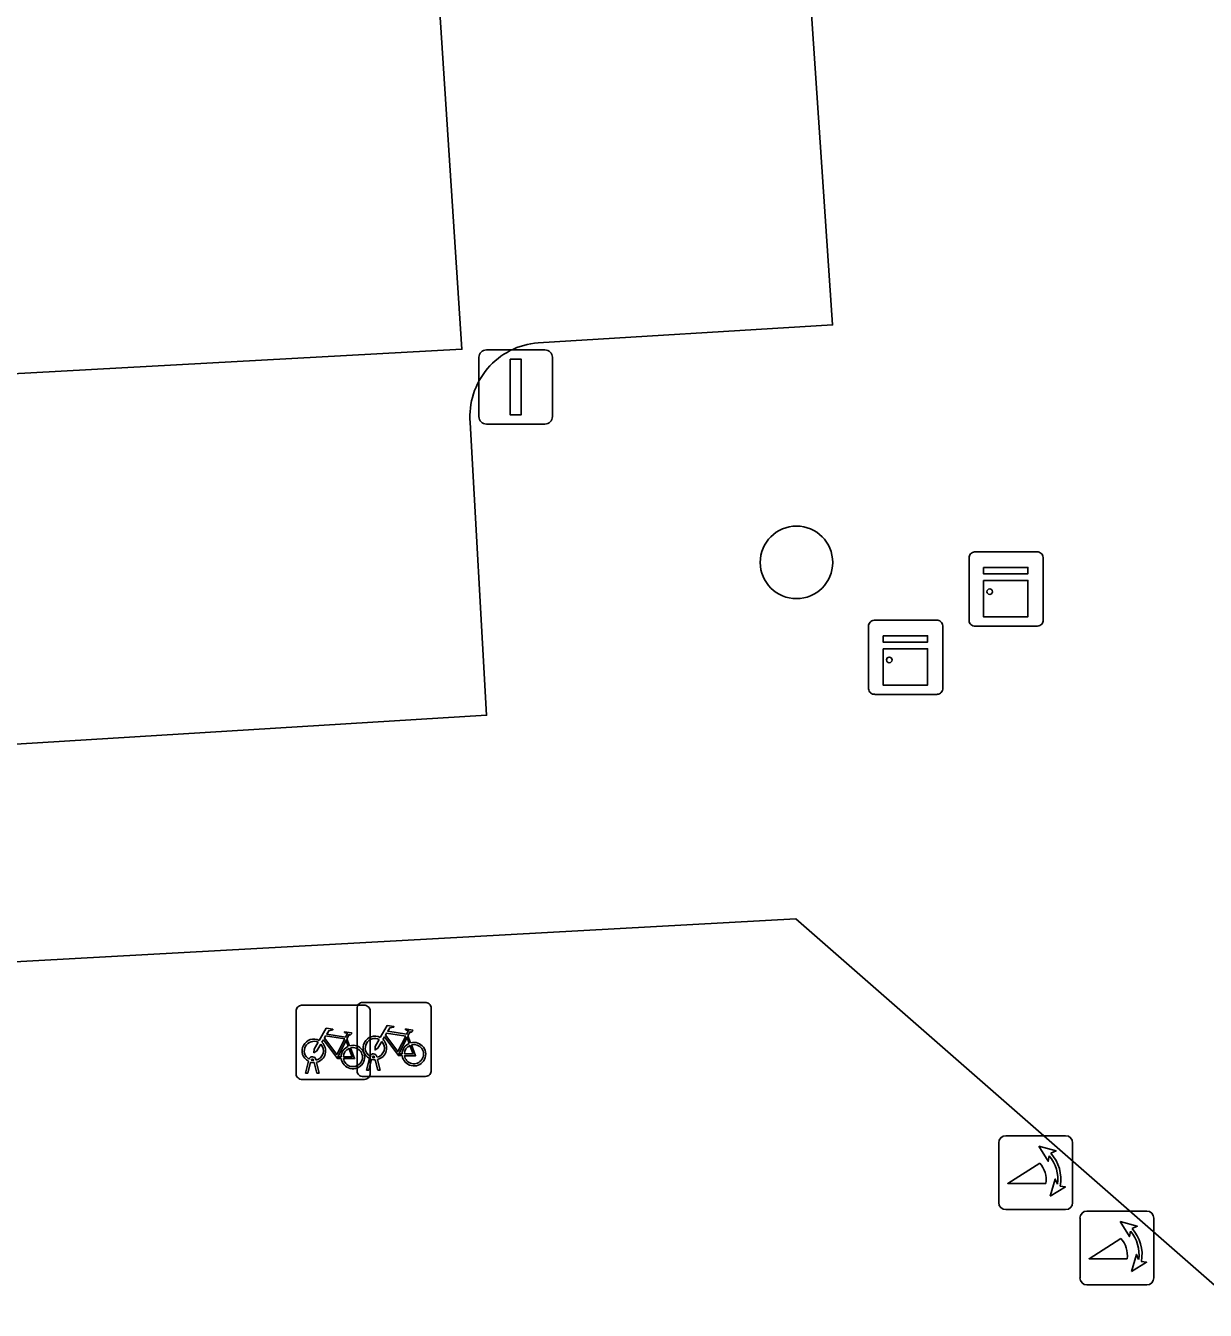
# Model space of a CAD drawing. Extents: x 158472 to 159562, y 388525 to 389606.
# Drawn here: x 158733.77 to 158749.69, y 388839.24 to 388856.57 of the extents above; entities that cross this region are included whole.
import ezdxf

# ---------------------------------------------------------------- set-up
doc = ezdxf.new("R2010")
doc.units = 0
for name, color, linetype in [('IMGEO_Boom', 7, 'Continuous'), ('IMGEO_Erf', 7, 'Continuous'), ('IMGEO_Fietsenrek', 7, 'Continuous'), ('IMGEO_Kast', 7, 'Continuous'), ('IMGEO_Lichtmast', 7, 'Continuous'), ('IMGEO_Parkeervlak_open', 7, 'Continuous'), ('IMGEO_Poller', 7, 'Continuous'), ('IMGEO_Rijbaan_lokaal_open', 7, 'Continuous'), ('IMGEO_Voetpad_open', 7, 'Continuous')]:
    doc.layers.add(name, color=color, linetype=linetype)

msp = doc.modelspace()

# ---------------------------------------------------------------- linework, layer by layer
at = {"layer": 'IMGEO_Boom'}
msp.add_circle((158744.172, 388849.331), 0.489, dxfattribs=at)
at = {"layer": 'IMGEO_Erf'}
msp.add_lwpolyline([(158755.409, 388834.448), (158755.525, 388834.58), (158744.162, 388844.524), (158717.279, 388843.045), (158714.843, 388878.448), (158710.585, 388882.112), (158711.768, 388864.623), (158712.592, 388851.925), (158713.284, 388842.825), (158695.563, 388822.552), (158691.151, 388817.503), (158723.402, 388789.393), (158732.269, 388781.671)], dxfattribs=at)
at = {"layer": 'IMGEO_Fietsenrek'}
for p, q in [((158737.496, 388843.357), (158738.337, 388843.357)), ((158738.337, 388843.357), (158737.496, 388843.357)), ((158738.244, 388842.471), (158738.244, 388843.312)), ((158738.244, 388843.312), (158738.244, 388842.471)), ((158738.319, 388843.396), (158739.16, 388843.396)), ((158739.16, 388843.396), (158738.319, 388843.396)), ((158739.244, 388843.321), (158739.244, 388842.48)), ((158739.244, 388842.48), (158739.244, 388843.321)), ((158737.421, 388842.432), (158737.421, 388843.273)), ((158737.421, 388843.273), (158737.421, 388842.432)), ((158738.421, 388843.282), (158738.421, 388842.441)), ((158738.421, 388842.441), (158738.421, 388843.282)), ((158738.931, 388842.945), (158738.967, 388842.85)), ((158738.108, 388842.906), (158738.144, 388842.811)), ((158737.548, 388842.441), (158737.587, 388842.601)), ((158737.659, 388842.613), (158737.658, 388842.617)), ((158737.69, 388842.624), (158737.691, 388842.617)), ((158738.371, 388842.48), (158738.41, 388842.64)), ((158738.44, 388842.628), (158738.405, 388842.48)), ((158738.482, 388842.652), (158738.481, 388842.656)), ((158738.523, 388842.48), (158738.489, 388842.622)), ((158738.513, 388842.663), (158738.514, 388842.656)), ((158738.521, 388842.626), (158738.556, 388842.48)), ((158737.582, 388842.441), (158737.548, 388842.441)), ((158737.617, 388842.589), (158737.582, 388842.441)), ((158737.7, 388842.441), (158737.666, 388842.583)), ((158737.698, 388842.587), (158737.733, 388842.441)), ((158737.733, 388842.441), (158737.7, 388842.441)), ((158738.405, 388842.48), (158738.371, 388842.48)), ((158738.556, 388842.48), (158738.523, 388842.48)), ((158738.346, 388842.357), (158737.505, 388842.357)), ((158737.505, 388842.357), (158738.346, 388842.357)), ((158739.169, 388842.396), (158738.328, 388842.396)), ((158738.328, 388842.396), (158739.169, 388842.396))]:
    msp.add_line(p, q, dxfattribs=at)
for points in [[(158737.734, 388842.883), (158737.829, 388843.047), (158737.915, 388843.033), (158737.917, 388843.024), (158737.861, 388843.013), (158737.834, 388842.968), (158738.09, 388842.927)], [(158738.077, 388842.902), (158737.82, 388842.943), (158737.803, 388842.914), (158737.97, 388842.694), (158738.077, 388842.902)], [(158738.09, 388842.927), (158738.115, 388842.976), (158738.109, 388842.98), (158738.086, 388842.984), (158738.074, 388842.991), (158738.073, 388842.994), (158738.075, 388842.999), (158738.17, 388842.984), (158738.172, 388842.974), (158738.162, 388842.961), (158738.15, 388842.955), (158738.136, 388842.961), (158738.108, 388842.906)], [(158738.557, 388842.922), (158738.652, 388843.086), (158738.738, 388843.072), (158738.74, 388843.063), (158738.684, 388843.052), (158738.657, 388843.007), (158738.913, 388842.966)], [(158738.9, 388842.941), (158738.643, 388842.982), (158738.626, 388842.953), (158738.793, 388842.733), (158738.9, 388842.941)], [(158738.913, 388842.966), (158738.938, 388843.015), (158738.932, 388843.019), (158738.909, 388843.023), (158738.897, 388843.03), (158738.896, 388843.033), (158738.898, 388843.038), (158738.993, 388843.023), (158738.995, 388843.013), (158738.985, 388843), (158738.973, 388842.994), (158738.959, 388843), (158738.931, 388842.945)], [(158737.755, 388842.831), (158737.703, 388842.741), (158737.663, 388842.716), (158737.664, 388842.763), (158737.719, 388842.857)], [(158738.03, 388842.639), (158737.98, 388842.639), (158737.789, 388842.89), (158737.77, 388842.858)], [(158738.125, 388842.804), (158738.095, 388842.881), (158737.986, 388842.663), (158738.029, 388842.663)], [(158738.059, 388842.663), (158738.179, 388842.662), (158738.135, 388842.776)], [(158738.155, 388842.783), (158738.21, 388842.638), (158738.06, 388842.638)], [(158738.578, 388842.87), (158738.526, 388842.78), (158738.486, 388842.755), (158738.487, 388842.802), (158738.542, 388842.896)], [(158738.853, 388842.678), (158738.803, 388842.678), (158738.612, 388842.929), (158738.593, 388842.897)], [(158738.948, 388842.843), (158738.918, 388842.92), (158738.809, 388842.702), (158738.852, 388842.702)], [(158738.882, 388842.702), (158739.002, 388842.701), (158738.958, 388842.815)], [(158738.978, 388842.822), (158739.033, 388842.677), (158738.883, 388842.677)]]:
    msp.add_lwpolyline(points, dxfattribs=at)
for centre, radius, start, end in [((158737.499, 388843.279), 0.0779, 92.4484, 184.2845), ((158737.499, 388843.279), 0.0779, 92.4484, 184.2845), ((158738.322, 388843.318), 0.0779, 92.4484, 184.2845), ((158738.322, 388843.318), 0.0779, 92.4484, 184.2845), ((158738.343, 388843.279), 0.0779, 2.4484, 94.2845), ((158738.343, 388843.279), 0.0779, 2.4484, 94.2845), ((158739.166, 388843.318), 0.0779, 2.4484, 94.2845), ((158739.166, 388843.318), 0.0779, 2.4484, 94.2845), ((158738.484, 388842.781), 0.159, 62.6766, 242.1369), ((158737.661, 388842.742), 0.159, 62.6766, 242.1369), ((158737.661, 388842.742), 0.129, 63.3192, 238.903), ((158737.661, 388842.742), 0.129, 283.6043, 43.4302), ((158737.661, 388842.742), 0.159, 283.5766, 46.6042), ((158738.188, 388842.658), 0.159, 113.3408, 178.3217), ((158738.188, 388842.658), 0.159, 187.0065, 105.7708), ((158738.188, 388842.658), 0.129, 113.923, 177.9556), ((158738.188, 388842.658), 0.129, 188.6715, 104.5883), ((158738.484, 388842.781), 0.129, 63.3192, 238.903), ((158738.484, 388842.781), 0.129, 283.6043, 43.4302), ((158738.484, 388842.781), 0.159, 283.5766, 46.6042), ((158739.011, 388842.697), 0.159, 113.3408, 178.3217), ((158739.011, 388842.697), 0.159, 187.0065, 105.7708), ((158739.011, 388842.697), 0.129, 113.923, 177.9556), ((158739.011, 388842.697), 0.129, 188.6715, 104.5883), ((158737.641, 388842.613), 0.0499, 12.8025, 158.6934), ((158737.641, 388842.613), 0.0174, 12.8025, 163.4502), ((158737.661, 388842.742), 0.129, 253.415, 269.0204), ((158738.464, 388842.652), 0.0499, 12.8025, 158.6934), ((158738.484, 388842.781), 0.159, 253.9967, 271.7867), ((158738.464, 388842.652), 0.0174, 12.8025, 163.4502), ((158738.484, 388842.781), 0.129, 253.415, 269.0204), ((158737.499, 388842.435), 0.0779, 182.4484, 274.2845), ((158737.499, 388842.435), 0.0779, 182.4484, 274.2845), ((158737.661, 388842.742), 0.159, 253.9967, 271.7867), ((158738.322, 388842.474), 0.0779, 182.4484, 274.2845), ((158738.322, 388842.474), 0.0779, 182.4484, 274.2845), ((158738.343, 388842.435), 0.0779, 272.4484, 4.2845), ((158738.343, 388842.435), 0.0779, 272.4484, 4.2845), ((158739.166, 388842.474), 0.0779, 272.4484, 4.2845), ((158739.166, 388842.474), 0.0779, 272.4484, 4.2845)]:
    msp.add_arc(centre, radius, start, end, dxfattribs=at)
at = {"layer": 'IMGEO_Kast'}
for p, q in [((158746.5, 388848.547), (158746.5, 388849.388)), ((158746.5, 388849.388), (158746.5, 388848.547)), ((158746.575, 388849.472), (158747.416, 388849.472)), ((158747.416, 388849.472), (158746.575, 388849.472)), ((158747.5, 388849.397), (158747.5, 388848.556)), ((158747.5, 388848.556), (158747.5, 388849.397)), ((158745.22, 388848.551), (158746.061, 388848.551)), ((158746.061, 388848.551), (158745.22, 388848.551)), ((158745.145, 388847.626), (158745.145, 388848.467)), ((158745.145, 388848.467), (158745.145, 388847.626)), ((158746.145, 388848.476), (158746.145, 388847.635)), ((158746.145, 388847.635), (158746.145, 388848.476)), ((158747.425, 388848.472), (158746.584, 388848.472)), ((158746.584, 388848.472), (158747.425, 388848.472)), ((158746.07, 388847.551), (158745.229, 388847.551)), ((158745.229, 388847.551), (158746.07, 388847.551))]:
    msp.add_line(p, q, dxfattribs=at)
for points in [[(158746.695, 388849.262), (158747.295, 388849.262), (158747.295, 388849.177), (158746.695, 388849.177), (158746.695, 388849.262)], [(158746.695, 388849.087), (158747.295, 388849.087), (158747.295, 388848.598), (158746.695, 388848.598), (158746.695, 388849.087)], [(158745.34, 388848.341), (158745.94, 388848.341), (158745.94, 388848.256), (158745.34, 388848.256), (158745.34, 388848.341)], [(158745.34, 388848.166), (158745.94, 388848.166), (158745.94, 388847.677), (158745.34, 388847.677), (158745.34, 388848.166)]]:
    msp.add_lwpolyline(points, dxfattribs=at)
for centre in [(158746.779, 388848.936), (158745.424, 388848.015)]:
    msp.add_circle(centre, 0.0377, dxfattribs=at)
for centre, start, end in [((158746.578, 388849.394), 92.4484, 184.2845), ((158746.578, 388849.394), 92.4484, 184.2845), ((158747.422, 388849.394), 2.4484, 94.2845), ((158747.422, 388849.394), 2.4484, 94.2845), ((158745.223, 388848.473), 92.4484, 184.2845), ((158745.223, 388848.473), 92.4484, 184.2845), ((158746.067, 388848.473), 2.4484, 94.2845), ((158746.067, 388848.473), 2.4484, 94.2845), ((158746.578, 388848.55), 182.4484, 274.2845), ((158746.578, 388848.55), 182.4484, 274.2845), ((158747.422, 388848.55), 272.4484, 4.2845), ((158747.422, 388848.55), 272.4484, 4.2845), ((158745.223, 388847.629), 182.4484, 274.2845), ((158745.223, 388847.629), 182.4484, 274.2845), ((158746.067, 388847.629), 272.4484, 4.2845), ((158746.067, 388847.629), 272.4484, 4.2845)]:
    msp.add_arc(centre, 0.0779, start, end, dxfattribs=at)
at = {"layer": 'IMGEO_Lichtmast'}
for p, q in [((158739.989, 388852.197), (158740.779, 388852.197)), ((158740.779, 388852.197), (158739.989, 388852.197)), ((158739.889, 388851.297), (158739.889, 388852.097)), ((158739.889, 388852.097), (158739.889, 388851.297)), ((158740.879, 388852.097), (158740.879, 388851.297)), ((158740.879, 388851.297), (158740.879, 388852.097)), ((158740.779, 388851.197), (158739.989, 388851.197)), ((158739.989, 388851.197), (158740.779, 388851.197))]:
    msp.add_line(p, q, dxfattribs=at)
msp.add_lwpolyline([(158740.309, 388852.072), (158740.459, 388852.072), (158740.459, 388851.322), (158740.309, 388851.322), (158740.309, 388852.072)], dxfattribs=at)
for centre, start, end in [((158739.989, 388852.097), 90, 180), ((158739.989, 388852.097), 90, 180), ((158740.779, 388852.097), 0, 90), ((158740.779, 388852.097), 360, 90), ((158739.989, 388851.297), 180, 270), ((158739.989, 388851.297), 180, 270), ((158740.779, 388851.297), 270, 0), ((158740.779, 388851.297), 270, 0)]:
    msp.add_arc(centre, 0.1, start, end, dxfattribs=at)
at = {"layer": 'IMGEO_Parkeervlak_open'}
for points in [[(158738.841, 388864.741), (158739.658, 388852.207), (158724.663, 388851.383)], [(158740.686, 388852.294), (158744.658, 388852.535), (158743.837, 388864.714), (158739.218, 388864.399)], [(158724.903, 388850.716), (158725.096, 388846.353), (158739.992, 388847.27), (158739.769, 388851.216)]]:
    msp.add_lwpolyline(points, dxfattribs=at)
msp.add_arc((158740.766, 388851.297), 1, 94.5813, 184.6465, dxfattribs=at)
at = {"layer": 'IMGEO_Poller'}
for p, q in [((158747.803, 388841.597), (158746.995, 388841.597)), ((158747.803, 388841.597), (158746.995, 388841.597)), ((158746.901, 388841.502), (158746.901, 388840.695)), ((158746.901, 388841.502), (158746.901, 388840.695)), ((158747.897, 388840.695), (158747.897, 388841.502)), ((158747.897, 388840.695), (158747.897, 388841.502)), ((158746.995, 388840.6), (158747.803, 388840.6)), ((158746.995, 388840.6), (158747.803, 388840.6)), ((158748.899, 388840.581), (158748.091, 388840.581)), ((158748.899, 388840.581), (158748.091, 388840.581)), ((158747.997, 388840.486), (158747.997, 388839.679)), ((158747.997, 388840.486), (158747.997, 388839.679)), ((158748.993, 388839.679), (158748.993, 388840.486)), ((158748.993, 388839.679), (158748.993, 388840.486)), ((158748.091, 388839.584), (158748.899, 388839.584)), ((158748.091, 388839.584), (158748.899, 388839.584))]:
    msp.add_line(p, q, dxfattribs=at)
for points in [[(158747.58, 388841.326), (158747.568, 388841.253), (158747.443, 388841.458)], [(158747.443, 388841.458), (158747.674, 388841.392), (158747.603, 388841.36)], [(158747.536, 388840.953), (158747.023, 388840.953), (158747.453, 388841.228)], [(158747.596, 388840.781), (158747.662, 388841.012), (158747.692, 388840.944)], [(158747.728, 388840.917), (158747.8, 388840.906), (158747.596, 388840.781)], [(158748.676, 388840.31), (158748.664, 388840.237), (158748.539, 388840.442)], [(158748.539, 388840.442), (158748.77, 388840.376), (158748.699, 388840.344)], [(158748.632, 388839.937), (158748.119, 388839.937), (158748.549, 388840.212)], [(158748.692, 388839.765), (158748.758, 388839.996), (158748.788, 388839.928)], [(158748.824, 388839.901), (158748.896, 388839.89), (158748.692, 388839.765)]]:
    msp.add_lwpolyline(points, dxfattribs=at)
for centre, radius, start, end in [((158746.995, 388841.502), 0.0946, 90, 180), ((158746.995, 388841.502), 0.0946, 90, 180), ((158747.803, 388841.502), 0.0946, 0, 90), ((158747.803, 388841.502), 0.0946, 0, 90), ((158747.208, 388841.003), 0.332, 351.3247, 42.4854), ((158747.222, 388841.013), 0.476, 351.7527, 41.1691), ((158747.222, 388841.013), 0.516, 349.3569, 42.2912), ((158746.995, 388840.695), 0.0946, 180, 270), ((158746.995, 388840.695), 0.0946, 180, 270), ((158747.803, 388840.695), 0.0946, 270, 0), ((158747.803, 388840.695), 0.0946, 270, 0), ((158748.091, 388840.486), 0.0946, 90, 180), ((158748.091, 388840.486), 0.0946, 90, 180), ((158748.899, 388840.486), 0.0946, 0, 90), ((158748.899, 388840.486), 0.0946, 0, 90), ((158748.318, 388839.997), 0.516, 349.3569, 42.2912), ((158748.304, 388839.987), 0.332, 351.3247, 42.4854), ((158748.318, 388839.997), 0.476, 351.7527, 41.1691), ((158748.091, 388839.679), 0.0946, 180, 270), ((158748.091, 388839.679), 0.0946, 180, 270), ((158748.899, 388839.679), 0.0946, 270, 0), ((158748.899, 388839.679), 0.0946, 270, 0)]:
    msp.add_arc(centre, radius, start, end, dxfattribs=at)
at = {"layer": 'IMGEO_Rijbaan_lokaal_open'}
msp.add_lwpolyline([(158733.697, 388869.255), (158721.973, 388868.458), (158722.936, 388853.42), (158723.2, 388853.202), (158723.454, 388852.886), (158724.663, 388851.383), (158739.658, 388852.207), (158738.841, 388864.741), (158738.984, 388865.144), (158739.374, 388865.591), (158734.726, 388869.649), (158734.61, 388869.515)], dxfattribs=at)
at = {"layer": 'IMGEO_Voetpad_open'}
for points in [[(158714.843, 388878.448), (158717.279, 388843.045), (158744.162, 388844.524), (158755.525, 388834.58)], [(158739.218, 388864.399), (158743.837, 388864.714), (158744.658, 388852.535), (158740.686, 388852.294)], [(158739.769, 388851.216), (158739.992, 388847.27), (158725.096, 388846.353), (158724.903, 388850.716)]]:
    msp.add_lwpolyline(points, dxfattribs=at)
msp.add_arc((158740.766, 388851.297), 1, 94.5813, 184.6465, dxfattribs=at)

doc.saveas('drawing.dxf')
